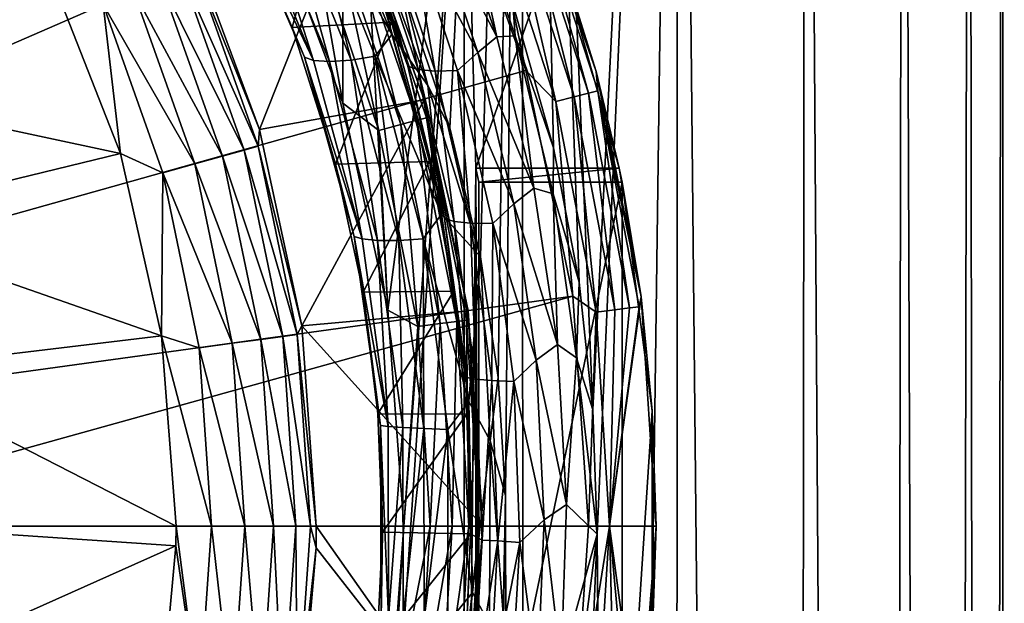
# Model space of a CAD drawing. Header units: metres. Extents: x -263 to 72, y -72 to 102.
# Tile 350 of 355: x 8 to 15, y 87 to 91. Entities that reach past the tile are written whole.
import ezdxf

# ---------------------------------------------------------------- set-up
doc = ezdxf.new("R2010")
doc.units = ezdxf.units.M
doc.layers.add('solid_FREE_STANDING_ONO_SW0004', color=7, linetype='CONTINUOUS')

msp = doc.modelspace()

# ---------------------------------------------------------------- linework, layer by layer
at = {"layer": 'solid_FREE_STANDING_ONO_SW0004'}
for points in [[(11.029835, 90.337234, 22.134237), (10.696074, 91.317268, 21.783632), (11.544022, 100.5, 22.722132)], [(11.249065, 89.417755, 22.377373), (11.029835, 90.337234, 22.134237), (11.544022, 100.5, 22.722132)], [(11.375068, 88.558861, 22.522074), (11.249065, 89.417755, 22.377373), (11.544022, 100.5, 22.722132)], [(11.426547, 87.718071, 22.582283), (11.375068, 88.558861, 22.522074), (11.544022, 100.5, 22.722132)], [(11.426547, 87.718071, 22.582283), (11.544022, 100.5, 22.722132), (11.567839, 19.879263, 22.75091)], [(11.544021, 100.5, 41.877869), (11.477407, 91.222214, 41.957596), (11.767968, 90.194855, 41.601341)], [(11.544021, 100.5, 41.877869), (11.950817, 89.238487, 41.365208), (12.0502, 88.328178, 41.232677)], [(12.65551, 100.5, 40.352207), (11.544021, 100.5, 41.877869), (12.0502, 88.328178, 41.232677)], [(11.544021, 100.5, 41.877869), (11.767968, 90.194855, 41.601341), (11.950817, 89.238487, 41.365208)], [(11.544022, 100.5, 22.722132), (12.655511, 100.5, 24.247793), (11.567839, 19.879263, 22.75091)], [(12.655511, 100.5, 24.247793), (12.620208, 19.228374, 24.192572), (11.567839, 19.879263, 22.75091)], [(12.65551, 100.5, 40.352207), (12.0502, 88.328178, 41.232677), (12.079085, 87.443398, 41.193577)], [(12.65551, 100.5, 40.352207), (12.079085, 87.443398, 41.193577), (12.620223, 19.228363, 40.407406)], [(12.655511, 100.5, 24.247793), (13.469969, 18.64296, 25.700003), (12.620208, 19.228374, 24.192572)], [(12.65551, 100.5, 40.352207), (12.620223, 19.228363, 40.407406), (13.469981, 18.64295, 38.899971)], [(13.56659, 100.5, 38.699032), (12.65551, 100.5, 40.352207), (13.469981, 18.64295, 38.899971)], [(12.655511, 100.5, 24.247793), (13.566591, 100.5, 25.900969), (13.469969, 18.64296, 25.700003)], [(13.566591, 100.5, 25.900969), (14.112079, 18.161753, 27.215794), (13.469969, 18.64296, 25.700003)], [(13.56659, 100.5, 38.699032), (13.469981, 18.64295, 38.899971), (14.112088, 18.161745, 37.384182)], [(14.262833, 100.5, 36.944523), (13.56659, 100.5, 38.699032), (14.112088, 18.161745, 37.384182)], [(13.566591, 100.5, 25.900969), (14.262834, 100.5, 27.655478), (14.112079, 18.161753, 27.215794)], [(14.262834, 100.5, 27.655478), (14.562973, 17.802242, 28.705593), (14.112079, 18.161753, 27.215794)], [(14.262833, 100.5, 36.944523), (14.112088, 18.161745, 37.384182), (14.562979, 17.802237, 35.894382)], [(14.733212, 100.5, 35.116463), (14.262833, 100.5, 36.944523), (14.562979, 17.802237, 35.894382)], [(14.262834, 100.5, 27.655478), (14.733212, 100.5, 29.483538), (14.562973, 17.802242, 28.705593)], [(14.733212, 100.5, 29.483538), (14.846715, 17.566305, 30.161045), (14.562973, 17.802242, 28.705593)], [(14.733212, 100.5, 35.116463), (14.562979, 17.802237, 35.894382), (14.846718, 17.566301, 34.438931)], [(14.970279, 100.5, 33.243805), (14.733212, 100.5, 35.116463), (14.846718, 17.566301, 34.438931)], [(14.733212, 100.5, 29.483538), (14.970279, 100.5, 31.356197), (14.846715, 17.566305, 30.161045)], [(14.970279, 100.5, 31.356197), (14.9832, 17.450035, 31.590269), (14.846715, 17.566305, 30.161045)], [(14.970279, 100.5, 33.243805), (14.846718, 17.566301, 34.438931), (14.983201, 17.450033, 33.009712)], [(14.970279, 100.5, 33.243805), (14.983201, 17.450033, 33.009712), (14.9832, 17.450035, 31.590269)], [(14.970279, 100.5, 31.356197), (14.970279, 100.5, 33.243805), (14.9832, 17.450035, 31.590269)], [(0, 87.5, 237.338333), (8.201362, 96.285088, 237.118027), (6.928835, 97.319946, 237.118027)], [(0, 87.5, 237.338333), (9.321238, 95.086479, 237.118027), (8.201362, 96.285088, 237.118027)], [(0, 87.5, 237.338333), (10.267349, 93.746735, 237.118027), (9.321238, 95.086479, 237.118027)], [(10.274277, 94.616989, 50.099998), (10.26692, 90.514641, 50.099998), (9.731882, 91.944405, 50.099998)], [(10.274277, 94.616989, 50.099998), (10.58761, 89.037849, 50.099998), (10.26692, 90.514641, 50.099998)], [(11.131383, 93.187027, 50.099998), (10.58761, 89.037849, 50.099998), (10.274277, 94.616989, 50.099998)], [(0, 87.5, 237.338333), (11.021955, 92.291313, 237.118027), (10.267349, 93.746735, 237.118027)], [(10.27424, 80.382957, 50.099998), (10.700359, 87.5, 50.099998), (11.131383, 93.187027, 50.099998)], [(10.27424, 80.382957, 50.099998), (11.131383, 93.187027, 50.099998), (11.131365, 81.812935, 50.099998)], [(11.131383, 93.187027, 50.099998), (10.700359, 87.5, 50.099998), (10.58761, 89.037849, 50.099998)], [(11.213719, 90.050003, 50.099998), (11.131365, 81.812935, 50.099998), (11.131383, 93.187027, 50.099998)], [(11.213719, 90.050003, 50.099998), (11.131383, 93.187027, 50.099998), (11.782865, 91.668762, 50.099998)], [(0, 87.5, 237.338333), (11.571659, 90.746056, 237.118027), (11.021955, 92.291313, 237.118027)], [(11.313477, 91.979324, 237.08931), (11.021955, 92.291313, 237.118027), (11.571659, 90.746056, 237.118027)], [(11.782865, 91.668762, 50.099998), (11.547065, 92.286995, 236.618362), (12.073097, 90.738876, 236.618362)], [(11.600494, 92.092964, 236.769379), (12.073097, 90.738876, 236.618362), (11.547065, 92.286995, 236.618362)], [(10.002387, 92.077538, 21.270004), (10.120056, 92.209473, 21.268059), (10.616191, 91.002975, 21.767124)], [(10.444341, 91.817062, 21.53619), (10.616191, 91.002975, 21.767124), (10.120056, 92.209473, 21.268059)], [(9.452627, 92.087257, 21.725204), (9.90468, 91.054176, 22.187838), (10.207952, 92.1567, 42.143879)], [(9.90468, 91.054176, 22.187838), (10.612346, 91.090195, 41.663971), (10.207952, 92.1567, 42.143879)], [(10.207952, 92.1567, 42.143879), (10.612346, 91.090195, 41.663971), (10.376772, 91.806564, 42.108093)], [(9.452627, 92.087257, 21.725204), (9.993467, 90.841927, 22.137974), (9.90468, 91.054176, 22.187838)], [(10.057613, 90.81855, 22.007067), (9.993467, 90.841927, 22.137974), (9.452627, 92.087257, 21.725204)], [(10.057613, 90.81855, 22.007067), (9.452627, 92.087257, 21.725204), (9.563706, 92.008324, 21.489697)], [(10.324601, 90.820076, 21.804817), (9.834538, 92.030487, 21.293865), (10.002387, 92.077538, 21.270004)], [(10.496089, 90.848671, 21.778505), (10.002387, 92.077538, 21.270004), (10.616191, 91.002975, 21.767124)], [(10.324601, 90.820076, 21.804817), (10.002387, 92.077538, 21.270004), (10.496089, 90.848671, 21.778505)], [(11.010929, 92.019356, 42.437038), (11.364408, 90.986954, 42.01907), (11.127957, 92.068565, 42.356098)], [(11.494963, 90.993294, 41.928589), (11.477407, 91.222214, 41.957596), (11.127957, 92.068565, 42.356098)], [(11.364408, 90.986954, 42.01907), (11.494963, 90.993294, 41.928589), (11.127957, 92.068565, 42.356098)], [(11.537305, 92.06794, 236.906418), (11.438551, 92.028839, 237.016495), (11.915969, 90.559502, 237.016495)], [(12.018845, 90.585915, 236.906418), (11.600494, 92.092964, 236.769379), (11.537305, 92.06794, 236.906418)], [(12.018845, 90.585915, 236.906418), (11.537305, 92.06794, 236.906418), (11.915969, 90.559502, 237.016495)], [(11.600494, 92.092964, 236.769379), (12.084671, 90.602814, 236.769379), (12.073097, 90.738876, 236.618362)], [(12.018845, 90.585915, 236.906418), (12.084671, 90.602814, 236.769379), (11.600494, 92.092964, 236.769379)], [(10.331496, 91.987175, 49.1651), (9.672335, 90.325401, 15.1651), (9.174696, 91.666763, 15.1651)], [(10.057613, 90.81855, 22.007067), (9.563706, 92.008324, 21.489697), (9.68019, 92.006409, 21.373215)], [(10.331496, 91.987175, 49.1651), (10.846236, 90.538704, 49.1651), (9.672335, 90.325401, 15.1651)], [(10.170392, 90.809654, 21.887297), (9.68019, 92.006409, 21.373215), (9.834538, 92.030487, 21.293865)], [(10.057613, 90.81855, 22.007067), (9.68019, 92.006409, 21.373215), (10.170392, 90.809654, 21.887297)], [(10.170392, 90.809654, 21.887297), (9.834538, 92.030487, 21.293865), (10.324601, 90.820076, 21.804817)], [(10.389443, 91.803452, 49.394096), (10.846236, 90.538704, 49.1651), (10.331496, 91.987175, 49.1651)], [(10.880869, 91.910233, 42.454441), (11.364408, 90.986954, 42.01907), (11.010929, 92.019356, 42.437038)], [(11.438551, 92.028839, 237.016495), (11.313477, 91.979324, 237.08931), (11.785674, 90.526047, 237.08931)], [(11.785674, 90.526047, 237.08931), (11.313477, 91.979324, 237.08931), (11.571659, 90.746056, 237.118027)], [(11.915969, 90.559502, 237.016495), (11.438551, 92.028839, 237.016495), (11.785674, 90.526047, 237.08931)], [(9.731882, 91.944405, 50.099998), (10.26692, 90.514641, 50.099998), (10.065471, 91.669258, 49.976337)], [(10.740211, 91.791473, 42.407162), (11.228996, 90.87606, 42.033859), (10.880869, 91.910233, 42.454441)], [(10.880869, 91.910233, 42.454441), (11.228996, 90.87606, 42.033859), (11.364408, 90.986954, 42.01907)], [(10.32425, 91.776443, 49.613689), (10.21431, 91.730904, 49.811272), (10.67917, 90.361473, 49.811272)], [(10.389443, 91.803452, 49.394096), (10.32425, 91.776443, 49.613689), (10.794113, 90.392273, 49.613689)], [(10.794113, 90.392273, 49.613689), (10.32425, 91.776443, 49.613689), (10.67917, 90.361473, 49.811272)], [(10.376772, 91.806564, 42.108093), (10.730562, 90.776779, 41.673622), (10.454634, 91.781998, 42.231266)], [(10.612346, 91.090195, 41.663971), (10.730562, 90.776779, 41.673622), (10.376772, 91.806564, 42.108093)], [(10.862273, 90.410538, 49.394096), (10.846236, 90.538704, 49.1651), (10.389443, 91.803452, 49.394096)], [(10.862273, 90.410538, 49.394096), (10.389443, 91.803452, 49.394096), (10.794113, 90.392273, 49.613689)], [(10.444341, 91.817062, 21.53619), (10.696074, 91.317268, 21.783632), (10.872109, 90.639572, 21.975088)], [(10.444341, 91.817062, 21.53619), (10.872109, 90.639572, 21.975088), (10.616191, 91.002975, 21.767124)], [(10.454634, 91.781998, 42.231266), (10.803341, 90.752594, 41.799942), (10.579143, 91.775101, 42.339302)], [(10.730562, 90.776779, 41.673622), (10.803341, 90.752594, 41.799942), (10.454634, 91.781998, 42.231266)], [(10.579143, 91.775101, 42.339302), (10.924439, 90.740982, 41.911404), (10.740211, 91.791473, 42.407162)], [(10.803341, 90.752594, 41.799942), (10.924439, 90.740982, 41.911404), (10.579143, 91.775101, 42.339302)], [(10.740211, 91.791473, 42.407162), (11.084814, 90.747025, 41.982452), (11.228996, 90.87606, 42.033859)], [(10.924439, 90.740982, 41.911404), (11.084814, 90.747025, 41.982452), (10.740211, 91.791473, 42.407162)], [(10.21431, 91.730904, 49.811272), (10.065471, 91.669258, 49.976337), (10.523557, 90.319778, 49.976337)], [(10.67917, 90.361473, 49.811272), (10.21431, 91.730904, 49.811272), (10.523557, 90.319778, 49.976337)], [(9.204355, 91.498016, 14.913197), (9.174696, 91.666763, 15.1651), (9.672335, 90.325401, 15.1651)], [(10.26692, 90.514641, 50.099998), (10.523557, 90.319778, 49.976337), (10.065471, 91.669258, 49.976337)], [(11.213719, 90.050003, 50.099998), (11.782865, 91.668762, 50.099998), (12.237136, 90.050003, 50.099998)], [(12.237136, 90.050003, 53.299999), (11.782865, 91.668762, 50.099998), (12.073097, 90.738876, 236.618362)], [(12.237136, 90.050003, 53.299999), (12.237136, 90.050003, 50.099998), (11.782865, 91.668762, 50.099998)], [(8.189825, 91.408913, 14.2), (6.235667, 90.677216, 14.2), (5.663198, 91.614388, 14.2)], [(9.108996, 91.456596, 14.679765), (9.204355, 91.498016, 14.913197), (9.663022, 90.207451, 14.913197)], [(9.663022, 90.207451, 14.913197), (9.204355, 91.498016, 14.913197), (9.672335, 90.325401, 15.1651)], [(8.962487, 91.39296, 14.480304), (9.108996, 91.456596, 14.679765), (9.562911, 90.179405, 14.679765)], [(9.562911, 90.179405, 14.679765), (9.108996, 91.456596, 14.679765), (9.663022, 90.207451, 14.913197)], [(8.189825, 91.408913, 14.2), (8.680184, 90.155289, 14.2), (6.235667, 90.677216, 14.2)], [(8.557, 91.216827, 14.232326), (8.680184, 90.155289, 14.2), (8.189825, 91.408913, 14.2)], [(8.774394, 91.311256, 14.327839), (8.962487, 91.39296, 14.480304), (9.409101, 90.136307, 14.480304)], [(9.409101, 90.136307, 14.480304), (8.962487, 91.39296, 14.480304), (9.562911, 90.179405, 14.679765)], [(8.557, 91.216827, 14.232326), (8.774394, 91.311256, 14.327839), (9.211636, 90.080978, 14.327839)], [(9.211636, 90.080978, 14.327839), (8.774394, 91.311256, 14.327839), (9.409101, 90.136307, 14.480304)], [(10.872109, 90.639572, 21.975088), (10.696074, 91.317268, 21.783632), (11.029835, 90.337234, 22.134237)], [(8.983409, 90.017036, 14.232326), (8.680184, 90.155289, 14.2), (8.557, 91.216827, 14.232326)], [(8.983409, 90.017036, 14.232326), (8.557, 91.216827, 14.232326), (9.211636, 90.080978, 14.327839)], [(11.494963, 90.993294, 41.928589), (11.767968, 90.194855, 41.601341), (11.477407, 91.222214, 41.957596)], [(9.90468, 91.054176, 22.187838), (10.214276, 90.079796, 22.530399), (10.612346, 91.090195, 41.663971)], [(10.214276, 90.079796, 22.530399), (10.88518, 90.098236, 41.314415), (10.612346, 91.090195, 41.663971)], [(10.612346, 91.090195, 41.663971), (10.88518, 90.098236, 41.314415), (10.730562, 90.776779, 41.673622)], [(9.993467, 90.841927, 22.137974), (10.214276, 90.079796, 22.530399), (9.90468, 91.054176, 22.187838)], [(10.496089, 90.848671, 21.778505), (10.616191, 91.002975, 21.767124), (10.969136, 89.723907, 22.157618)], [(10.872109, 90.639572, 21.975088), (10.969136, 89.723907, 22.157618), (10.616191, 91.002975, 21.767124)], [(11.228996, 90.87606, 42.033859), (11.628182, 89.909103, 41.682194), (11.364408, 90.986954, 42.01907)], [(11.364408, 90.986954, 42.01907), (11.628182, 89.909103, 41.682194), (11.494963, 90.993294, 41.928589)], [(11.765967, 89.867554, 41.587696), (11.767968, 90.194855, 41.601341), (11.494963, 90.993294, 41.928589)], [(11.628182, 89.909103, 41.682194), (11.765967, 89.867554, 41.587696), (11.494963, 90.993294, 41.928589)], [(11.084814, 90.747025, 41.982452), (11.48583, 89.797165, 41.698353), (11.228996, 90.87606, 42.033859)], [(11.228996, 90.87606, 42.033859), (11.48583, 89.797165, 41.698353), (11.628182, 89.909103, 41.682194)], [(9.993467, 90.841927, 22.137974), (10.347524, 89.564796, 22.54184), (10.214276, 90.079796, 22.530399)], [(10.405363, 89.546814, 22.407204), (10.347524, 89.564796, 22.54184), (9.993467, 90.841927, 22.137974)], [(10.405363, 89.546814, 22.407204), (9.993467, 90.841927, 22.137974), (10.057613, 90.81855, 22.007067)], [(10.405363, 89.546814, 22.407204), (10.057613, 90.81855, 22.007067), (10.170392, 90.809654, 21.887297)], [(10.513464, 89.536148, 22.283314), (10.170392, 90.809654, 21.887297), (10.324601, 90.820076, 21.804817)], [(10.405363, 89.546814, 22.407204), (10.170392, 90.809654, 21.887297), (10.513464, 89.536148, 22.283314)], [(10.665846, 89.535995, 22.196878), (10.324601, 90.820076, 21.804817), (10.496089, 90.848671, 21.778505)], [(10.513464, 89.536148, 22.283314), (10.324601, 90.820076, 21.804817), (10.665846, 89.535995, 22.196878)], [(10.83882, 89.546364, 22.167423), (10.496089, 90.848671, 21.778505), (10.969136, 89.723907, 22.157618)], [(10.665846, 89.535995, 22.196878), (10.496089, 90.848671, 21.778505), (10.83882, 89.546364, 22.167423)], [(0, 87.5, 237.338333), (11.906057, 89.138885, 237.118027), (11.571659, 90.746056, 237.118027)], [(10.730562, 90.776779, 41.673622), (10.991343, 89.691185, 41.328873), (10.803341, 90.752594, 41.799942)], [(10.88518, 90.098236, 41.314415), (10.991343, 89.691185, 41.328873), (10.730562, 90.776779, 41.673622)], [(10.803341, 90.752594, 41.799942), (11.059091, 89.671524, 41.458725), (10.924439, 90.740982, 41.911404)], [(10.991343, 89.691185, 41.328873), (11.059091, 89.671524, 41.458725), (10.803341, 90.752594, 41.799942)], [(10.924439, 90.740982, 41.911404), (11.17637, 89.658737, 41.574093), (11.084814, 90.747025, 41.982452)], [(11.059091, 89.671524, 41.458725), (11.17637, 89.658737, 41.574093), (10.924439, 90.740982, 41.911404)], [(11.084814, 90.747025, 41.982452), (11.33514, 89.656548, 41.648842), (11.48583, 89.797165, 41.698353)], [(11.17637, 89.658737, 41.574093), (11.33514, 89.656548, 41.648842), (11.084814, 90.747025, 41.982452)], [(11.785674, 90.526047, 237.08931), (11.571659, 90.746056, 237.118027), (11.906057, 89.138885, 237.118027)], [(12.237136, 90.050003, 53.299999), (12.073097, 90.738876, 236.618362), (12.392743, 89.133987, 236.618362)], [(12.084671, 90.602814, 236.769379), (12.392743, 89.133987, 236.618362), (12.073097, 90.738876, 236.618362)], [(8.680184, 90.155289, 14.2), (6.657352, 89.663254, 14.2), (6.235667, 90.677216, 14.2)], [(10.872109, 90.639572, 21.975088), (11.029835, 90.337234, 22.134237), (11.249065, 89.417755, 22.377373)], [(10.872109, 90.639572, 21.975088), (11.249065, 89.417755, 22.377373), (10.969136, 89.723907, 22.157618)], [(12.018845, 90.585915, 236.906418), (11.915969, 90.559502, 237.016495), (12.205465, 89.041908, 237.016495)], [(12.31084, 89.055222, 236.906418), (12.084671, 90.602814, 236.769379), (12.018845, 90.585915, 236.906418)], [(12.31084, 89.055222, 236.906418), (12.018845, 90.585915, 236.906418), (12.205465, 89.041908, 237.016495)], [(12.084671, 90.602814, 236.769379), (12.378266, 89.063736, 236.769379), (12.392743, 89.133987, 236.618362)], [(12.31084, 89.055222, 236.906418), (12.378266, 89.063736, 236.769379), (12.084671, 90.602814, 236.769379)], [(10.846236, 90.538704, 49.1651), (9.974987, 88.927086, 15.1651), (9.672335, 90.325401, 15.1651)], [(10.846236, 90.538704, 49.1651), (11.158966, 89.03363, 49.1651), (9.974987, 88.927086, 15.1651)], [(10.26692, 90.514641, 50.099998), (10.58761, 89.037849, 50.099998), (10.523557, 90.319778, 49.976337)], [(10.862273, 90.410538, 49.394096), (11.158966, 89.03363, 49.1651), (10.846236, 90.538704, 49.1651)], [(11.915969, 90.559502, 237.016495), (11.785674, 90.526047, 237.08931), (12.072004, 89.025047, 237.08931)], [(12.072004, 89.025047, 237.08931), (11.785674, 90.526047, 237.08931), (11.906057, 89.138885, 237.118027)], [(12.205465, 89.041908, 237.016495), (11.915969, 90.559502, 237.016495), (12.072004, 89.025047, 237.08931)], [(10.794113, 90.392273, 49.613689), (10.67917, 90.361473, 49.811272), (10.961305, 88.943085, 49.811272)], [(10.862273, 90.410538, 49.394096), (10.794113, 90.392273, 49.613689), (11.079286, 88.958618, 49.613689)], [(11.079286, 88.958618, 49.613689), (10.794113, 90.392273, 49.613689), (10.961305, 88.943085, 49.811272)], [(11.149246, 88.967827, 49.394096), (11.158966, 89.03363, 49.1651), (10.862273, 90.410538, 49.394096)], [(11.149246, 88.967827, 49.394096), (10.862273, 90.410538, 49.394096), (11.079286, 88.958618, 49.613689)], [(9.663022, 90.207451, 14.913197), (9.672335, 90.325401, 15.1651), (9.974987, 88.927086, 15.1651)], [(10.67917, 90.361473, 49.811272), (10.523557, 90.319778, 49.976337), (10.80158, 88.922058, 49.976337)], [(10.58761, 89.037849, 50.099998), (10.80158, 88.922058, 49.976337), (10.523557, 90.319778, 49.976337)], [(10.961305, 88.943085, 49.811272), (10.67917, 90.361473, 49.811272), (10.80158, 88.922058, 49.976337)], [(8.680184, 90.155289, 14.2), (8.973803, 88.856827, 14.2), (6.657352, 89.663254, 14.2)], [(8.983409, 90.017036, 14.232326), (8.973803, 88.856827, 14.2), (8.680184, 90.155289, 14.2)], [(9.409101, 90.136307, 14.480304), (9.562911, 90.179405, 14.679765), (9.838687, 88.852295, 14.679765)], [(9.562911, 90.179405, 14.679765), (9.663022, 90.207451, 14.913197), (9.941685, 88.866455, 14.913197)], [(9.838687, 88.852295, 14.679765), (9.562911, 90.179405, 14.679765), (9.941685, 88.866455, 14.913197)], [(9.941685, 88.866455, 14.913197), (9.663022, 90.207451, 14.913197), (9.974987, 88.927086, 15.1651)], [(11.765967, 89.867554, 41.587696), (11.950817, 89.238487, 41.365208), (11.767968, 90.194855, 41.601341)], [(9.211636, 90.080978, 14.327839), (9.409101, 90.136307, 14.480304), (9.680441, 88.830544, 14.480304)], [(9.680441, 88.830544, 14.480304), (9.409101, 90.136307, 14.480304), (9.838687, 88.852295, 14.679765)], [(10.214276, 90.079796, 22.530399), (10.410279, 89.167709, 22.759148), (10.88518, 90.098236, 41.314415)], [(10.410279, 89.167709, 22.759148), (11.056993, 89.173203, 41.082329), (10.88518, 90.098236, 41.314415)], [(10.88518, 90.098236, 41.314415), (11.056993, 89.173203, 41.082329), (10.991343, 89.691185, 41.328873)], [(9.242473, 88.770348, 14.232326), (8.973803, 88.856827, 14.2), (8.983409, 90.017036, 14.232326)], [(8.983409, 90.017036, 14.232326), (9.211636, 90.080978, 14.327839), (9.477281, 88.80262, 14.327839)], [(9.242473, 88.770348, 14.232326), (8.983409, 90.017036, 14.232326), (9.477281, 88.80262, 14.327839)], [(9.477281, 88.80262, 14.327839), (9.211636, 90.080978, 14.327839), (9.680441, 88.830544, 14.480304)], [(10.347524, 89.564796, 22.54184), (10.410279, 89.167709, 22.759148), (10.214276, 90.079796, 22.530399)], [(11.213719, 84.949997, 50.099998), (11.131365, 81.812935, 50.099998), (11.213719, 90.050003, 50.099998)], [(11.213719, 90.050003, 50.099998), (12.237136, 90.050003, 50.099998), (12.237136, 90.050003, 53.299999)], [(11.213719, 90.050003, 53.299999), (11.213719, 90.050003, 50.099998), (12.237136, 90.050003, 53.299999)], [(11.235991, 89.949997, 53.299999), (11.213719, 90.050003, 53.299999), (12.237136, 90.050003, 53.299999)], [(11.213719, 90.050003, 50.099998), (11.235991, 85.050003, 50.099998), (11.213719, 84.949997, 50.099998)], [(11.213719, 90.050003, 50.099998), (11.235991, 89.949997, 50.099998), (11.235991, 85.050003, 50.099998)], [(11.235991, 89.949997, 53.299999), (11.235991, 89.949997, 50.099998), (11.213719, 90.050003, 50.099998)], [(11.235991, 89.949997, 53.299999), (11.213719, 90.050003, 50.099998), (11.213719, 90.050003, 53.299999)], [(11.235991, 89.949997, 53.299999), (12.237136, 90.050003, 53.299999), (12.257548, 89.949997, 53.299999)], [(12.257548, 89.949997, 53.299999), (12.237136, 90.050003, 53.299999), (12.392743, 89.133987, 236.618362)], [(11.235991, 89.949997, 53.299999), (12.257548, 89.949997, 53.299999), (12.257548, 89.949997, 50.099998)], [(11.235991, 85.050003, 50.099998), (12.257548, 89.949997, 50.099998), (12.257548, 85.050003, 50.099998)], [(11.235991, 89.949997, 50.099998), (12.257548, 89.949997, 50.099998), (11.235991, 85.050003, 50.099998)], [(11.235991, 89.949997, 53.299999), (12.257548, 89.949997, 50.099998), (11.235991, 89.949997, 50.099998)], [(12.257548, 89.949997, 50.099998), (12.257548, 89.949997, 53.299999), (12.392743, 89.133987, 236.618362)], [(12.472983, 88.321396, 50.099998), (12.257548, 89.949997, 50.099998), (12.392743, 89.133987, 236.618362)], [(12.257548, 85.050003, 50.099998), (12.257548, 89.949997, 50.099998), (12.472983, 88.321396, 50.099998)], [(11.48583, 89.797165, 41.698353), (11.796069, 88.793617, 41.454849), (11.628182, 89.909103, 41.682194)], [(11.628182, 89.909103, 41.682194), (11.796069, 88.793617, 41.454849), (11.765967, 89.867554, 41.587696)], [(11.933527, 88.700233, 41.364544), (11.950817, 89.238487, 41.365208), (11.765967, 89.867554, 41.587696)], [(11.796069, 88.793617, 41.454849), (11.933527, 88.700233, 41.364544), (11.765967, 89.867554, 41.587696)], [(11.33514, 89.656548, 41.648842), (11.645302, 88.682007, 41.477444), (11.48583, 89.797165, 41.698353)], [(11.48583, 89.797165, 41.698353), (11.645302, 88.682007, 41.477444), (11.796069, 88.793617, 41.454849)], [(8.973803, 88.856827, 14.2), (6.910114, 88.608139, 14.2), (6.657352, 89.663254, 14.2)], [(10.83882, 89.546364, 22.167423), (10.969136, 89.723907, 22.157618), (11.164634, 88.388443, 22.388773)], [(11.249065, 89.417755, 22.377373), (11.164634, 88.388443, 22.388773), (10.969136, 89.723907, 22.157618)], [(10.991343, 89.691185, 41.328873), (11.149725, 88.558746, 41.108009), (11.059091, 89.671524, 41.458725)], [(11.056993, 89.173203, 41.082329), (11.149725, 88.558746, 41.108009), (10.991343, 89.691185, 41.328873)], [(11.059091, 89.671524, 41.458725), (11.213679, 88.547859, 41.240788), (11.17637, 89.658737, 41.574093)], [(11.149725, 88.558746, 41.108009), (11.213679, 88.547859, 41.240788), (11.059091, 89.671524, 41.458725)], [(11.17637, 89.658737, 41.574093), (11.327759, 88.537605, 41.359592), (11.33514, 89.656548, 41.648842)], [(11.213679, 88.547859, 41.240788), (11.327759, 88.537605, 41.359592), (11.17637, 89.658737, 41.574093)], [(11.327759, 88.537605, 41.359592), (11.484649, 88.529495, 41.437843), (11.33514, 89.656548, 41.648842)], [(11.33514, 89.656548, 41.648842), (11.484649, 88.529495, 41.437843), (11.645302, 88.682007, 41.477444)], [(10.347524, 89.564796, 22.54184), (10.535059, 88.217041, 22.769249), (10.410279, 89.167709, 22.759148)], [(10.588644, 88.21077, 22.631836), (10.535059, 88.217041, 22.769249), (10.347524, 89.564796, 22.54184)], [(10.588644, 88.21077, 22.631836), (10.347524, 89.564796, 22.54184), (10.405363, 89.546814, 22.407204)], [(10.588644, 88.21077, 22.631836), (10.405363, 89.546814, 22.407204), (10.513464, 89.536148, 22.283314)], [(10.693112, 88.20388, 22.504578), (10.513464, 89.536148, 22.283314), (10.665846, 89.535995, 22.196878)], [(10.588644, 88.21077, 22.631836), (10.513464, 89.536148, 22.283314), (10.693112, 88.20388, 22.504578)], [(10.843248, 88.196663, 22.414541), (10.665846, 89.535995, 22.196878), (10.83882, 89.546364, 22.167423)], [(10.693112, 88.20388, 22.504578), (10.665846, 89.535995, 22.196878), (10.843248, 88.196663, 22.414541)], [(11.01577, 88.189445, 22.38179), (10.83882, 89.546364, 22.167423), (11.164634, 88.388443, 22.388773)], [(10.843248, 88.196663, 22.414541), (10.83882, 89.546364, 22.167423), (11.01577, 88.189445, 22.38179)], [(11.249065, 89.417755, 22.377373), (11.316976, 88.10849, 22.478714), (11.164634, 88.388443, 22.388773)], [(11.249065, 89.417755, 22.377373), (11.375068, 88.558861, 22.522074), (11.316976, 88.10849, 22.478714)], [(10.410279, 89.167709, 22.759148), (10.517061, 88.300964, 22.888088), (11.056993, 89.173203, 41.082329)], [(10.517061, 88.300964, 22.888088), (11.14983, 88.298035, 40.952843), (11.056993, 89.173203, 41.082329)], [(11.056993, 89.173203, 41.082329), (11.14983, 88.298035, 40.952843), (11.149725, 88.558746, 41.108009)], [(11.933527, 88.700233, 41.364544), (12.0502, 88.328178, 41.232677), (11.950817, 89.238487, 41.365208)], [(0, 87.5, 237.338333), (6.010172, 87.5, 237.283249), (11.906057, 89.138885, 237.118027)], [(6.010172, 87.5, 237.283249), (12.018326, 87.5, 237.118027), (11.906057, 89.138885, 237.118027)], [(10.535059, 88.217041, 22.769249), (10.517061, 88.300964, 22.888088), (10.410279, 89.167709, 22.759148)], [(12.072004, 89.025047, 237.08931), (11.906057, 89.138885, 237.118027), (12.018326, 87.5, 237.118027)], [(12.167953, 87.5, 237.08931), (12.5, 87.5, 236.618362), (12.392743, 89.133987, 236.618362)], [(12.378266, 89.063736, 236.769379), (12.167953, 87.5, 237.08931), (12.392743, 89.133987, 236.618362)], [(12.472983, 88.321396, 50.099998), (12.392743, 89.133987, 236.618362), (12.5, 87.5, 236.618362)], [(11.158966, 89.03363, 49.1651), (11.263861, 87.5, 49.1651), (9.974987, 88.927086, 15.1651)], [(10.58761, 89.037849, 50.099998), (10.700359, 87.5, 50.099998), (10.80158, 88.922058, 49.976337)], [(11.149246, 88.967827, 49.394096), (11.241621, 87.5, 49.412548), (11.158966, 89.03363, 49.1651)], [(11.241621, 87.5, 49.412548), (11.263861, 87.5, 49.1651), (11.158966, 89.03363, 49.1651)], [(12.205465, 89.041908, 237.016495), (12.072004, 89.025047, 237.08931), (12.167953, 87.5, 237.08931)], [(12.31084, 89.055222, 236.906418), (12.167953, 87.5, 237.08931), (12.378266, 89.063736, 236.769379)], [(12.31084, 89.055222, 236.906418), (12.205465, 89.041908, 237.016495), (12.167953, 87.5, 237.08931)], [(11.079286, 88.958618, 49.613689), (10.961305, 88.943085, 49.811272), (11.046786, 87.5, 49.82288)], [(11.079286, 88.958618, 49.613689), (11.046786, 87.5, 49.82288), (11.164855, 87.5, 49.635094)], [(11.149246, 88.967827, 49.394096), (11.079286, 88.958618, 49.613689), (11.164855, 87.5, 49.635094)], [(11.149246, 88.967827, 49.394096), (11.164855, 87.5, 49.635094), (11.241621, 87.5, 49.412548)], [(12.072004, 89.025047, 237.08931), (12.018326, 87.5, 237.118027), (12.167953, 87.5, 237.08931)], [(9.941685, 88.866455, 14.913197), (9.974987, 88.927086, 15.1651), (10.076554, 87.5, 15.1651)], [(11.263861, 87.5, 49.1651), (10.076554, 87.5, 15.1651), (9.974987, 88.927086, 15.1651)], [(10.80158, 88.922058, 49.976337), (10.700359, 87.5, 50.099998), (10.889352, 87.5, 49.980721)], [(10.961305, 88.943085, 49.811272), (10.80158, 88.922058, 49.976337), (10.889352, 87.5, 49.980721)], [(10.961305, 88.943085, 49.811272), (10.889352, 87.5, 49.980721), (11.046786, 87.5, 49.82288)], [(8.973803, 88.856827, 14.2), (9.077162, 87.5, 14.2), (6.910114, 88.608139, 14.2)], [(9.329367, 87.5, 14.232326), (9.077162, 87.5, 14.2), (8.973803, 88.856827, 14.2)], [(9.329367, 87.5, 14.232326), (8.973803, 88.856827, 14.2), (9.242473, 88.770348, 14.232326)], [(9.477281, 88.80262, 14.327839), (9.680441, 88.830544, 14.480304), (9.771453, 87.5, 14.480304)], [(9.680441, 88.830544, 14.480304), (9.838687, 88.852295, 14.679765), (9.931187, 87.5, 14.679765)], [(9.771453, 87.5, 14.480304), (9.680441, 88.830544, 14.480304), (9.931187, 87.5, 14.679765)], [(9.838687, 88.852295, 14.679765), (9.941685, 88.866455, 14.913197), (10.035153, 87.5, 14.913197)], [(9.931187, 87.5, 14.679765), (9.838687, 88.852295, 14.679765), (10.035153, 87.5, 14.913197)], [(10.035153, 87.5, 14.913197), (9.941685, 88.866455, 14.913197), (10.076554, 87.5, 15.1651)], [(9.242473, 88.770348, 14.232326), (9.477281, 88.80262, 14.327839), (9.566382, 87.5, 14.327839)], [(9.329367, 87.5, 14.232326), (9.242473, 88.770348, 14.232326), (9.566382, 87.5, 14.327839)], [(9.566382, 87.5, 14.327839), (9.477281, 88.80262, 14.327839), (9.771453, 87.5, 14.480304)], [(11.645302, 88.682007, 41.477444), (11.862343, 87.654922, 41.362026), (11.796069, 88.793617, 41.454849)], [(11.796069, 88.793617, 41.454849), (11.862343, 87.654922, 41.362026), (11.933527, 88.700233, 41.364544)], [(11.484649, 88.529495, 41.437843), (11.702023, 87.545601, 41.396259), (11.645302, 88.682007, 41.477444)], [(11.645302, 88.682007, 41.477444), (11.702023, 87.545601, 41.396259), (11.862343, 87.654922, 41.362026)], [(11.862343, 87.654922, 41.362026), (12.079085, 87.443398, 41.193577), (11.933527, 88.700233, 41.364544)], [(12.079085, 87.443398, 41.193577), (12.0502, 88.328178, 41.232677), (11.933527, 88.700233, 41.364544)], [(9.077162, 87.5, 14.2), (7, 87.5, 14.2), (6.910114, 88.608139, 14.2)], [(11.149725, 88.558746, 41.108009), (11.176879, 87.445717, 40.914417), (11.213679, 88.547859, 41.240788)], [(11.14983, 88.298035, 40.952843), (11.176879, 87.445717, 40.914417), (11.149725, 88.558746, 41.108009)], [(11.176879, 87.445717, 40.914417), (11.259726, 87.400162, 41.173977), (11.213679, 88.547859, 41.240788)], [(11.213679, 88.547859, 41.240788), (11.259726, 87.400162, 41.173977), (11.327759, 88.537605, 41.359592)], [(11.259726, 87.400162, 41.173977), (11.372343, 87.394958, 41.294525), (11.327759, 88.537605, 41.359592)], [(11.316976, 88.10849, 22.478714), (11.375068, 88.558861, 22.522074), (11.426547, 87.718071, 22.582283)], [(11.327759, 88.537605, 41.359592), (11.372343, 87.394958, 41.294525), (11.484649, 88.529495, 41.437843)], [(11.372343, 87.394958, 41.294525), (11.527788, 87.382599, 41.375118), (11.484649, 88.529495, 41.437843)], [(11.484649, 88.529495, 41.437843), (11.527788, 87.382599, 41.375118), (11.702023, 87.545601, 41.396259)], [(11.01577, 88.189445, 22.38179), (11.164634, 88.388443, 22.388773), (11.190999, 87.027336, 22.420849)], [(11.316976, 88.10849, 22.478714), (11.190999, 87.027336, 22.420849), (11.164634, 88.388443, 22.388773)], [(10.517061, 88.300964, 22.888088), (10.548785, 87.457275, 22.92687), (11.14983, 88.298035, 40.952843)], [(10.535059, 88.217041, 22.769249), (10.548785, 87.457275, 22.92687), (10.517061, 88.300964, 22.888088)], [(10.548785, 87.457275, 22.92687), (11.176879, 87.445717, 40.914417), (11.14983, 88.298035, 40.952843)], [(12.257548, 85.050003, 50.099998), (12.472983, 88.321396, 50.099998), (12.472983, 86.678604, 50.099998)], [(12.5, 87.5, 53.299999), (12.472983, 88.321396, 50.099998), (12.5, 87.5, 236.618362)], [(12.5, 87.5, 53.299999), (12.472983, 86.678604, 50.099998), (12.472983, 88.321396, 50.099998)], [(10.535059, 88.217041, 22.769249), (10.538981, 86.840393, 22.774097), (10.548785, 87.457275, 22.92687)], [(10.592651, 86.848808, 22.636843), (10.538981, 86.840393, 22.774097), (10.535059, 88.217041, 22.769249)], [(10.592651, 86.848808, 22.636843), (10.535059, 88.217041, 22.769249), (10.588644, 88.21077, 22.631836)], [(10.592651, 86.848808, 22.636843), (10.588644, 88.21077, 22.631836), (10.693112, 88.20388, 22.504578)], [(10.592651, 86.848808, 22.636843), (10.693112, 88.20388, 22.504578), (10.696584, 86.848434, 22.508928)], [(10.696584, 86.848434, 22.508928), (10.693112, 88.20388, 22.504578), (10.843248, 88.196663, 22.414541)], [(10.696584, 86.848434, 22.508928), (10.843248, 88.196663, 22.414541), (10.845405, 86.836052, 22.417221)], [(10.845405, 86.836052, 22.417221), (10.843248, 88.196663, 22.414541), (11.01577, 88.189445, 22.38179)], [(10.845405, 86.836052, 22.417221), (11.01577, 88.189445, 22.38179), (11.01588, 86.811935, 22.381897)], [(11.01588, 86.811935, 22.381897), (11.01577, 88.189445, 22.38179), (11.190999, 87.027336, 22.420849)], [(11.316976, 88.10849, 22.478714), (11.311628, 86.802452, 22.472347), (11.190999, 87.027336, 22.420849)], [(11.316976, 88.10849, 22.478714), (11.409078, 86.873016, 22.561779), (11.311628, 86.802452, 22.472347)], [(11.316976, 88.10849, 22.478714), (11.426547, 87.718071, 22.582283), (11.409078, 86.873016, 22.561779)], [(11.426547, 87.718071, 22.582283), (11.567839, 19.879263, 22.75091), (10.344552, 20.5424, 21.437668)], [(11.409078, 86.873016, 22.561779), (11.426547, 87.718071, 22.582283), (10.344552, 20.5424, 21.437668)], [(11.702023, 87.545601, 41.396259), (11.824213, 86.513199, 41.415714), (11.862343, 87.654922, 41.362026)], [(11.862343, 87.654922, 41.362026), (11.824213, 86.513199, 41.415714), (12.079085, 87.443398, 41.193577)], [(0, 87.5, 237.338333), (6.931546, 77.681961, 237.118027), (8.203771, 78.717155, 237.118027)], [(0, 87.5, 237.338333), (8.203771, 78.717155, 237.118027), (9.3232, 79.915932, 237.118027)], [(0, 87.5, 237.338333), (9.3232, 79.915932, 237.118027), (10.268987, 81.255959, 237.118027)], [(0, 87.5, 237.338333), (10.268987, 81.255959, 237.118027), (11.023514, 82.71228, 237.118027)], [(0, 87.5, 237.338333), (11.023514, 82.71228, 237.118027), (11.57273, 84.257767, 237.118027)], [(0, 87.5, 237.338333), (11.57273, 84.257767, 237.118027), (11.906405, 85.863647, 237.118027)], [(0, 87.5, 237.338333), (11.906405, 85.863647, 237.118027), (12.018326, 87.5, 237.118027)], [(0, 87.5, 237.338333), (12.018326, 87.5, 237.118027), (6.010172, 87.5, 237.283249)], [(9.076093, 87.36071, 14.2), (6.910116, 86.391876, 14.2), (7, 87.5, 14.2)], [(9.077162, 87.5, 14.2), (9.076093, 87.36071, 14.2), (7, 87.5, 14.2)], [(9.242473, 86.229652, 14.232326), (9.076093, 87.36071, 14.2), (9.077162, 87.5, 14.2)], [(9.242473, 86.229652, 14.232326), (9.077162, 87.5, 14.2), (9.329367, 87.5, 14.232326)], [(9.242473, 86.229652, 14.232326), (9.329367, 87.5, 14.232326), (9.477281, 86.19738, 14.327839)], [(9.477281, 86.19738, 14.327839), (9.329367, 87.5, 14.232326), (9.566382, 87.5, 14.327839)], [(9.477281, 86.19738, 14.327839), (9.566382, 87.5, 14.327839), (9.680441, 86.169456, 14.480304)], [(9.680441, 86.169456, 14.480304), (9.566382, 87.5, 14.327839), (9.771453, 87.5, 14.480304)], [(9.680441, 86.169456, 14.480304), (9.771453, 87.5, 14.480304), (9.838687, 86.147705, 14.679765)], [(9.838687, 86.147705, 14.679765), (9.771453, 87.5, 14.480304), (9.931187, 87.5, 14.679765)], [(9.838687, 86.147705, 14.679765), (9.931187, 87.5, 14.679765), (9.941685, 86.133545, 14.913197)], [(9.941685, 86.133545, 14.913197), (9.931187, 87.5, 14.679765), (10.035153, 87.5, 14.913197)], [(9.941685, 86.133545, 14.913197), (10.035153, 87.5, 14.913197), (10.075368, 87.345367, 15.1651)], [(10.075368, 87.345367, 15.1651), (10.035153, 87.5, 14.913197), (10.076554, 87.5, 15.1651)], [(10.075368, 87.345367, 15.1651), (10.076554, 87.5, 15.1651), (11.158658, 85.964127, 49.1651)], [(11.158658, 85.964127, 49.1651), (10.076554, 87.5, 15.1651), (11.263861, 87.5, 49.1651)], [(10.27424, 80.382957, 50.099998), (10.58761, 85.962151, 50.099998), (10.700359, 87.5, 50.099998)], [(10.58761, 85.962151, 50.099998), (10.889352, 87.5, 49.980721), (10.700359, 87.5, 50.099998)], [(10.58761, 85.962151, 50.099998), (10.80158, 86.077942, 49.976337), (10.889352, 87.5, 49.980721)], [(11.046786, 87.5, 49.82288), (10.889352, 87.5, 49.980721), (10.80158, 86.077942, 49.976337)], [(10.961305, 86.056915, 49.811272), (11.046786, 87.5, 49.82288), (10.80158, 86.077942, 49.976337)], [(11.164855, 87.5, 49.635094), (11.046786, 87.5, 49.82288), (10.961305, 86.056915, 49.811272)], [(11.079286, 86.041382, 49.613689), (11.164855, 87.5, 49.635094), (10.961305, 86.056915, 49.811272)], [(11.241621, 87.5, 49.412548), (11.164855, 87.5, 49.635094), (11.079286, 86.041382, 49.613689)], [(11.149246, 86.032173, 49.394096), (11.241621, 87.5, 49.412548), (11.079286, 86.041382, 49.613689)], [(11.149246, 86.032173, 49.394096), (11.158658, 85.964127, 49.1651), (11.263861, 87.5, 49.1651)], [(11.149246, 86.032173, 49.394096), (11.263861, 87.5, 49.1651), (11.241621, 87.5, 49.412548)], [(11.527788, 87.382599, 41.375118), (11.653654, 86.408211, 41.465607), (11.702023, 87.545601, 41.396259)], [(11.702023, 87.545601, 41.396259), (11.653654, 86.408211, 41.465607), (11.824213, 86.513199, 41.415714)], [(11.906405, 85.863647, 237.118027), (12.072004, 85.974953, 237.08931), (12.167953, 87.5, 237.08931)], [(12.018326, 87.5, 237.118027), (11.906405, 85.863647, 237.118027), (12.167953, 87.5, 237.08931)], [(12.072004, 85.974953, 237.08931), (12.205465, 85.958092, 237.016495), (12.167953, 87.5, 237.08931)], [(12.167953, 87.5, 237.08931), (12.378266, 85.936264, 236.769379), (12.5, 87.5, 236.618362)], [(12.31084, 85.944778, 236.906418), (12.378266, 85.936264, 236.769379), (12.167953, 87.5, 237.08931)], [(12.205465, 85.958092, 237.016495), (12.31084, 85.944778, 236.906418), (12.167953, 87.5, 237.08931)], [(12.378266, 85.936264, 236.769379), (12.39308, 85.868561, 236.618362), (12.5, 87.5, 236.618362)], [(12.39308, 85.868561, 236.618362), (12.5, 87.5, 53.299999), (12.5, 87.5, 236.618362)], [(12.39308, 85.868561, 236.618362), (12.43924, 86.26902, 53.299999), (12.5, 87.5, 53.299999)], [(12.5, 87.5, 53.299999), (12.43924, 86.26902, 53.299999), (12.472983, 86.678604, 50.099998)], [(10.548785, 87.457275, 22.92687), (10.509783, 86.612305, 22.879168), (11.176879, 87.445717, 40.914417)], [(10.538981, 86.840393, 22.774097), (10.509783, 86.612305, 22.879168), (10.548785, 87.457275, 22.92687)], [(10.509783, 86.612305, 22.879168), (11.141806, 86.591942, 40.964176), (11.176879, 87.445717, 40.914417)], [(11.176879, 87.445717, 40.914417), (11.130086, 86.242722, 41.135883), (11.259726, 87.400162, 41.173977)], [(11.141806, 86.591942, 40.964176), (11.130086, 86.242722, 41.135883), (11.176879, 87.445717, 40.914417)], [(11.824213, 86.513199, 41.415714), (11.935111, 86.316467, 41.362396), (12.079085, 87.443398, 41.193577)], [(11.935111, 86.316467, 41.362396), (12.041265, 86.55352, 41.244717), (12.079085, 87.443398, 41.193577)], [(12.079085, 87.443398, 41.193577), (12.041265, 86.55352, 41.244717), (12.620223, 19.228363, 40.407406)], [(9.076093, 87.36071, 14.2), (8.951968, 86.005791, 14.2), (6.910116, 86.391876, 14.2)], [(9.242473, 86.229652, 14.232326), (8.951968, 86.005791, 14.2), (9.076093, 87.36071, 14.2)], [(9.941685, 86.133545, 14.913197), (10.075368, 87.345367, 15.1651), (9.951914, 85.920013, 15.1651)], [(11.158658, 85.964127, 49.1651), (9.951914, 85.920013, 15.1651), (10.075368, 87.345367, 15.1651)], [(11.130086, 86.242722, 41.135883), (11.194473, 86.254684, 41.268364), (11.259726, 87.400162, 41.173977)], [(11.259726, 87.400162, 41.173977), (11.194473, 86.254684, 41.268364), (11.372343, 87.394958, 41.294525)], [(11.194473, 86.254684, 41.268364), (11.307845, 86.254402, 41.388344), (11.372343, 87.394958, 41.294525)], [(11.372343, 87.394958, 41.294525), (11.307845, 86.254402, 41.388344), (11.527788, 87.382599, 41.375118)], [(11.307845, 86.254402, 41.388344), (11.462616, 86.237877, 41.469528), (11.527788, 87.382599, 41.375118)], [(11.527788, 87.382599, 41.375118), (11.462616, 86.237877, 41.469528), (11.653654, 86.408211, 41.465607)], [(11.01588, 86.811935, 22.381897), (11.190999, 87.027336, 22.420849), (11.046416, 85.680344, 22.247627)], [(11.311628, 86.802452, 22.472347), (11.046416, 85.680344, 22.247627), (11.190999, 87.027336, 22.420849)]]:
    msp.add_3dface(points, dxfattribs=at)

doc.saveas('drawing.dxf')
